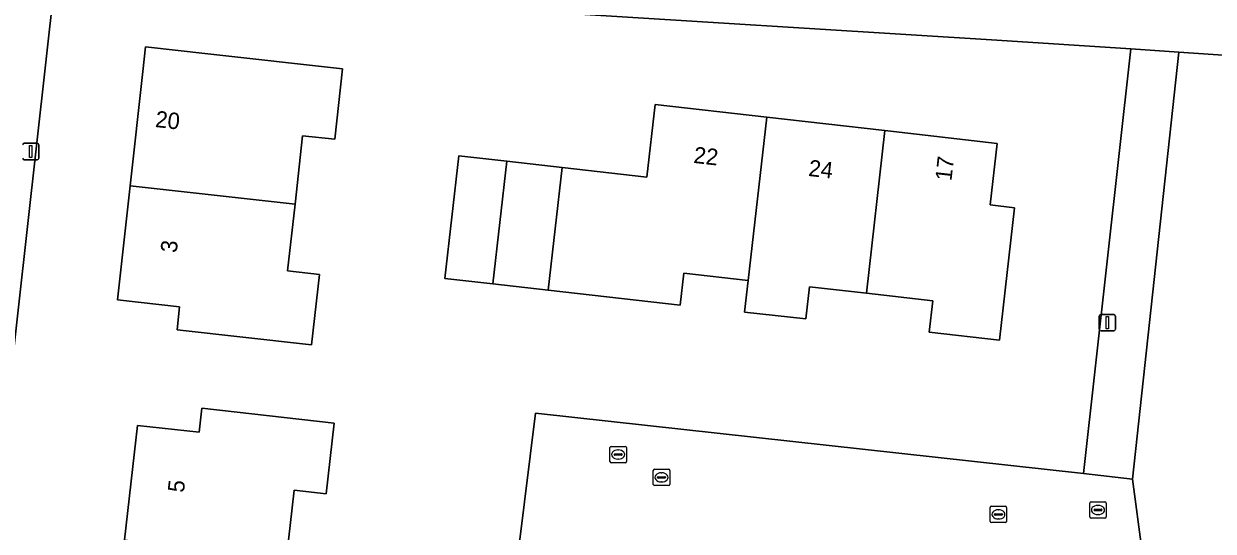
# Model space of a CAD drawing. Extents: x 162396 to 163643, y 386452 to 387406.
# Drawn here: x 162715.3 to 162787.9, y 386558 to 386589 of the extents above; entities that cross this region are included whole.
import ezdxf

# ---------------------------------------------------------------- set-up
doc = ezdxf.new("R2010")
doc.units = 0
for name, color, linetype in [('IMGEO_Erf', 7, 'Continuous'), ('IMGEO_Kolk', 7, 'Continuous'), ('IMGEO_Lichtmast', 7, 'Continuous'), ('IMGEO_Pand', 7, 'Continuous'), ('IMGEO_Pand_nummerreeks', 7, 'Continuous'), ('IMGEO_Rijbaan_lokaal_open', 7, 'Continuous'), ('IMGEO_Rioolput', 7, 'Continuous'), ('IMGEO_Voetpad_open', 7, 'Continuous')]:
    doc.layers.add(name, color=color, linetype=linetype)

msp = doc.modelspace()

# ---------------------------------------------------------------- linework, layer by layer
at = {"layer": 'IMGEO_Erf'}
for points in [[(162762.147, 386548.463), (162761.848, 386548.497), (162758.436, 386548.89), (162755.025, 386549.282), (162751.614, 386549.674), (162748.202, 386550.067), (162744.791, 386550.459), (162745.564, 386557.183), (162746.564, 386565.243), (162780.009, 386561.545), (162782.906, 386587.503), (162774.713, 386588.018), (162717.227, 386591.629), (162713.848, 386561.49), (162712.261, 386547.339), (162710.211, 386547.151), (162713.285, 386522.29)], [(162845.859, 386583.167), (162843.932, 386583.335), (162785.824, 386587.292), (162782.993, 386561.193), (162787.136, 386530.123), (162840.749, 386537.29)]]:
    msp.add_lwpolyline(points, dxfattribs=at)
for points in [[(162724.686, 386570.325), (162724.842, 386571.729), (162721.046, 386572.149), (162721.82, 386579.128), (162722.593, 386586.103), (162722.76, 386587.613), (162726.573, 386587.19), (162734.791, 386586.279), (162734.313, 386581.965), (162732.348, 386582.183), (162731.885, 386578.009), (162731.433, 386573.931), (162733.372, 386573.716), (162732.896, 386569.415)], [(162747.333, 386572.755), (162743.965, 386573.138), (162741.035, 386573.471), (162741.887, 386580.962), (162744.815, 386580.629), (162748.181, 386580.247), (162753.361, 386579.658), (162753.865, 386584.093), (162760.679, 386583.319), (162767.883, 386582.5), (162774.745, 386581.72), (162774.317, 386577.953), (162775.8, 386577.784), (162774.881, 386569.701), (162770.596, 386570.189), (162770.814, 386572.106), (162766.755, 386572.567), (162763.289, 386572.961), (162763.065, 386570.99), (162759.327, 386571.415), (162759.545, 386573.334), (162755.618, 386573.78), (162755.397, 386571.839)], [(162732.407, 386547.743), (162724.323, 386548.647), (162724.482, 386550.071), (162720.699, 386550.494), (162721.482, 386557.492), (162722.265, 386564.488), (162726.042, 386564.066), (162726.206, 386565.533), (162734.279, 386564.629), (162733.796, 386560.314), (162731.833, 386560.534), (162731.369, 386556.387), (162730.912, 386552.307), (162732.893, 386552.085)]]:
    msp.add_lwpolyline(points, close=True, dxfattribs=at)
at = {"layer": 'IMGEO_Kolk'}
for p, q in [((162753.751, 386560.884), (162753.751, 386561.736)), ((162753.826, 386561.81), (162754.678, 386561.81)), ((162754.01, 386561.304), (162754.01, 386561.316)), ((162754.448, 386561.267), (162754.05, 386561.267)), ((162754.053, 386561.353), (162754.451, 386561.353)), ((162754.239, 386561.59), (162754.264, 386561.59)), ((162754.494, 386561.316), (162754.494, 386561.304)), ((162754.752, 386561.736), (162754.752, 386560.884)), ((162754.678, 386560.81), (162753.826, 386560.81)), ((162754.262, 386561.03), (162754.237, 386561.03)), ((162774.314, 386558.623), (162774.314, 386559.475)), ((162774.389, 386559.549), (162775.241, 386559.549)), ((162774.573, 386559.043), (162774.573, 386559.055)), ((162775.011, 386559.006), (162774.613, 386559.006)), ((162774.616, 386559.092), (162775.014, 386559.092)), ((162774.802, 386559.329), (162774.827, 386559.329)), ((162775.057, 386559.055), (162775.057, 386559.043)), ((162775.315, 386559.475), (162775.315, 386558.623)), ((162775.241, 386558.549), (162774.389, 386558.549)), ((162774.825, 386558.769), (162774.8, 386558.769))]:
    msp.add_line(p, q, dxfattribs=at)
for points in [[(162753.751, 386560.884), (162753.751, 386561.736)], [(162753.826, 386561.81), (162754.678, 386561.81)], [(162754.752, 386561.736), (162754.752, 386560.884)], [(162754.678, 386560.81), (162753.826, 386560.81)], [(162774.314, 386558.623), (162774.314, 386559.475)], [(162774.389, 386559.549), (162775.241, 386559.549)], [(162775.315, 386559.475), (162775.315, 386558.623)], [(162775.241, 386558.549), (162774.389, 386558.549)]]:
    msp.add_lwpolyline(points, dxfattribs=at)
for centre, radius, start, end in [((162753.828, 386561.734), 0.0765, 91.55205, 178.44795), ((162753.828, 386561.734), 0.0765, 91.55205, 178.44795), ((162754.05, 386561.313), 0.0403, 85.87752, 175.75265), ((162754.047, 386561.303), 0.0366, 178.93798, 274.71019), ((162754.451, 386561.31), 0.043, 264.86636, 352.45326), ((162754.455, 386561.315), 0.0386, 1.73085, 96.63898), ((162754.676, 386561.734), 0.0765, 1.55205, 88.44795), ((162754.676, 386561.734), 0.0765, 1.55205, 88.44795), ((162753.828, 386560.886), 0.0765, 181.55205, 268.44795), ((162753.828, 386560.886), 0.0765, 181.55205, 268.44795), ((162754.676, 386560.886), 0.0765, 271.55205, 358.44795), ((162754.676, 386560.886), 0.0765, 271.55205, 358.44795), ((162774.391, 386559.473), 0.0765, 91.55205, 178.44795), ((162774.391, 386559.473), 0.0765, 91.55205, 178.44795), ((162774.613, 386559.052), 0.0403, 85.87752, 175.75265), ((162774.61, 386559.042), 0.0366, 178.93798, 274.71019), ((162775.014, 386559.049), 0.043, 264.86636, 352.45326), ((162775.018, 386559.054), 0.0386, 1.73085, 96.63898), ((162775.239, 386559.473), 0.0765, 1.55205, 88.44795), ((162775.239, 386559.473), 0.0765, 1.55205, 88.44795), ((162774.391, 386558.625), 0.0765, 181.55205, 268.44795), ((162774.391, 386558.625), 0.0765, 181.55205, 268.44795), ((162775.239, 386558.625), 0.0765, 271.55205, 358.44795), ((162775.239, 386558.625), 0.0765, 271.55205, 358.44795)]:
    msp.add_arc(centre, radius, start, end, dxfattribs=at)
for centre, major_axis, ratio, start_param, end_param in [((162754.238, 386561.31), (-0.387, 0.002), 0.722429, 4.712389, 7.853982), ((162754.263, 386561.31), (-0.39, 0.002), 0.717154, 1.570796, 4.712389), ((162774.801, 386559.049), (-0.387, 0.002), 0.722429, 4.712389, 7.853982), ((162774.826, 386559.049), (-0.39, 0.002), 0.717154, 1.570796, 4.712389)]:
    msp.add_ellipse(centre, major_axis=major_axis, ratio=ratio, start_param=start_param, end_param=end_param, dxfattribs=at)
at = {"layer": 'IMGEO_Lichtmast'}
for p, q in [((162715.362, 386581.721), (162716.152, 386581.721)), ((162716.152, 386581.721), (162715.362, 386581.721)), ((162716.252, 386581.621), (162716.252, 386580.821)), ((162716.252, 386580.821), (162716.252, 386581.621)), ((162716.152, 386580.721), (162715.362, 386580.721)), ((162715.362, 386580.721), (162716.152, 386580.721)), ((162780.961, 386570.358), (162780.961, 386571.158)), ((162780.961, 386571.158), (162780.961, 386570.358)), ((162781.061, 386571.258), (162781.851, 386571.258)), ((162781.851, 386571.258), (162781.061, 386571.258)), ((162781.951, 386571.158), (162781.951, 386570.358)), ((162781.951, 386570.358), (162781.951, 386571.158)), ((162781.851, 386570.258), (162781.061, 386570.258)), ((162781.061, 386570.258), (162781.851, 386570.258))]:
    msp.add_line(p, q, dxfattribs=at)
for points in [[(162715.682, 386581.596), (162715.832, 386581.596), (162715.832, 386580.846), (162715.682, 386580.846), (162715.682, 386581.596)], [(162781.381, 386571.133), (162781.531, 386571.133), (162781.531, 386570.383), (162781.381, 386570.383), (162781.381, 386571.133)]]:
    msp.add_lwpolyline(points, dxfattribs=at)
for centre, start, end in [((162715.362, 386581.621), 90, 180), ((162715.362, 386581.621), 90, 180), ((162716.152, 386581.621), 0, 90), ((162716.152, 386581.621), 360, 90), ((162715.362, 386580.821), 180, 270), ((162715.362, 386580.821), 180, 270), ((162716.152, 386580.821), 270, 0), ((162716.152, 386580.821), 270, 0), ((162781.061, 386571.158), 90, 180), ((162781.061, 386571.158), 90, 180), ((162781.851, 386571.158), 0, 90), ((162781.851, 386571.158), 360, 90), ((162781.061, 386570.358), 180, 270), ((162781.061, 386570.358), 180, 270), ((162781.851, 386570.358), 270, 0), ((162781.851, 386570.358), 270, 0)]:
    msp.add_arc(centre, 0.1, start, end, dxfattribs=at)
at = {"layer": 'IMGEO_Pand'}
for points in [[(162734.791, 386586.279), (162726.573, 386587.19), (162722.76, 386587.613), (162722.593, 386586.103), (162721.82, 386579.128), (162731.885, 386578.009), (162732.348, 386582.183), (162734.313, 386581.965)], [(162760.679, 386583.319), (162753.865, 386584.093), (162753.361, 386579.658), (162748.181, 386580.247), (162747.333, 386572.755), (162755.397, 386571.839), (162755.618, 386573.78), (162759.545, 386573.334)], [(162759.545, 386573.334), (162759.327, 386571.415), (162763.065, 386570.99), (162763.289, 386572.961), (162766.755, 386572.567), (162767.883, 386582.5), (162760.679, 386583.319)], [(162766.755, 386572.567), (162770.814, 386572.106), (162770.596, 386570.189), (162774.881, 386569.701), (162775.8, 386577.784), (162774.317, 386577.953), (162774.745, 386581.72), (162767.883, 386582.5)], [(162743.965, 386573.138), (162744.815, 386580.629), (162741.887, 386580.962), (162741.035, 386573.471)], [(162744.815, 386580.629), (162743.965, 386573.138), (162747.333, 386572.755), (162748.181, 386580.247)], [(162721.82, 386579.128), (162721.046, 386572.149), (162724.842, 386571.729), (162724.686, 386570.325), (162732.896, 386569.415), (162733.372, 386573.716), (162731.433, 386573.931), (162731.885, 386578.009)], [(162731.369, 386556.387), (162731.833, 386560.534), (162733.796, 386560.314), (162734.279, 386564.629), (162726.206, 386565.533), (162726.042, 386564.066), (162722.265, 386564.488), (162721.482, 386557.492)]]:
    msp.add_lwpolyline(points, close=True, dxfattribs=at)
at = {"layer": 'IMGEO_Rijbaan_lokaal_open'}
msp.add_lwpolyline([(162778.882, 386553.539), (162782.057, 386529.467), (162787.136, 386530.123), (162782.993, 386561.193), (162780.009, 386561.545), (162746.564, 386565.243), (162745.564, 386557.183), (162748.963, 386556.792), (162752.375, 386556.4), (162755.786, 386556.007), (162759.197, 386555.615), (162762.609, 386555.222), (162765.924, 386554.841), (162769.497, 386554.43)], dxfattribs=at)
at = {"layer": 'IMGEO_Rioolput'}
for p, q in [((162751.108, 386562.279), (162751.108, 386563.131)), ((162751.183, 386563.205), (162752.035, 386563.205)), ((162751.367, 386562.699), (162751.367, 386562.711)), ((162751.805, 386562.662), (162751.407, 386562.662)), ((162751.41, 386562.748), (162751.808, 386562.748)), ((162751.596, 386562.985), (162751.621, 386562.985)), ((162751.851, 386562.711), (162751.851, 386562.699)), ((162752.109, 386563.131), (162752.109, 386562.279)), ((162752.035, 386562.205), (162751.183, 386562.205)), ((162751.619, 386562.425), (162751.594, 386562.425)), ((162780.391, 386558.893), (162780.391, 386559.745)), ((162780.466, 386559.819), (162781.318, 386559.819)), ((162781.392, 386559.745), (162781.392, 386558.893)), ((162780.65, 386559.313), (162780.65, 386559.325)), ((162781.088, 386559.276), (162780.69, 386559.276)), ((162780.693, 386559.362), (162781.091, 386559.362)), ((162780.902, 386559.039), (162780.877, 386559.039)), ((162780.879, 386559.599), (162780.904, 386559.599)), ((162781.134, 386559.325), (162781.134, 386559.313)), ((162781.318, 386558.819), (162780.466, 386558.819))]:
    msp.add_line(p, q, dxfattribs=at)
for points in [[(162751.108, 386562.279), (162751.108, 386563.131)], [(162751.183, 386563.205), (162752.035, 386563.205)], [(162752.109, 386563.131), (162752.109, 386562.279)], [(162752.035, 386562.205), (162751.183, 386562.205)], [(162780.391, 386558.893), (162780.391, 386559.745)], [(162780.466, 386559.819), (162781.318, 386559.819)], [(162781.392, 386559.745), (162781.392, 386558.893)], [(162781.318, 386558.819), (162780.466, 386558.819)]]:
    msp.add_lwpolyline(points, dxfattribs=at)
for centre, radius, start, end in [((162751.185, 386563.129), 0.0765, 91.55205, 178.44795), ((162751.185, 386563.129), 0.0765, 91.55205, 178.44795), ((162751.407, 386562.708), 0.0403, 85.87752, 175.75265), ((162751.404, 386562.698), 0.0366, 178.93798, 274.71019), ((162751.808, 386562.705), 0.043, 264.86636, 352.45326), ((162751.812, 386562.71), 0.0386, 1.73085, 96.63898), ((162752.033, 386563.129), 0.0765, 1.55205, 88.44795), ((162752.033, 386563.129), 0.0765, 1.55205, 88.44795), ((162751.185, 386562.281), 0.0765, 181.55205, 268.44795), ((162751.185, 386562.281), 0.0765, 181.55205, 268.44795), ((162752.033, 386562.281), 0.0765, 271.55205, 358.44795), ((162752.033, 386562.281), 0.0765, 271.55205, 358.44795), ((162780.468, 386559.743), 0.0765, 91.55205, 178.44795), ((162780.468, 386559.743), 0.0765, 91.55205, 178.44795), ((162781.316, 386559.743), 0.0765, 1.55205, 88.44795), ((162781.316, 386559.743), 0.0765, 1.55205, 88.44795), ((162780.69, 386559.322), 0.0403, 85.87752, 175.75265), ((162780.687, 386559.312), 0.0366, 178.93798, 274.71019), ((162781.091, 386559.319), 0.043, 264.86636, 352.45326), ((162781.095, 386559.324), 0.0386, 1.73085, 96.63898), ((162780.468, 386558.895), 0.0765, 181.55205, 268.44795), ((162780.468, 386558.895), 0.0765, 181.55205, 268.44795), ((162781.316, 386558.895), 0.0765, 271.55205, 358.44795), ((162781.316, 386558.895), 0.0765, 271.55205, 358.44795)]:
    msp.add_arc(centre, radius, start, end, dxfattribs=at)
for centre, major_axis, ratio, start_param, end_param in [((162751.595, 386562.705), (-0.387, 0.002), 0.722429, 4.712389, 7.853982), ((162751.62, 386562.705), (-0.39, 0.002), 0.717154, 1.570796, 4.712389), ((162780.878, 386559.319), (-0.387, 0.002), 0.722429, 4.712389, 7.853982), ((162780.903, 386559.319), (-0.39, 0.002), 0.717154, 1.570796, 4.712389)]:
    msp.add_ellipse(centre, major_axis=major_axis, ratio=ratio, start_param=start_param, end_param=end_param, dxfattribs=at)
at = {"layer": 'IMGEO_Voetpad_open'}
msp.add_lwpolyline([(162667.469, 386594.822), (162669.061, 386594.718), (162669.213, 386594.709), (162714.198, 386591.871), (162717.227, 386591.629), (162774.713, 386588.018), (162782.906, 386587.503), (162785.824, 386587.292), (162843.932, 386583.335), (162845.859, 386583.167)], dxfattribs=at)
for points in [[(162717.227, 386591.629), (162714.198, 386591.871), (162710.837, 386561.874), (162713.848, 386561.49)], [(162785.824, 386587.292), (162782.906, 386587.503), (162780.009, 386561.545), (162782.993, 386561.193)]]:
    msp.add_lwpolyline(points, close=True, dxfattribs=at)

# ---------------------------------------------------------------- texts
at = {"layer": 'IMGEO_Pand_nummerreeks'}
for s, rotation, p in [('20', 353.66882, (162723.32, 386582.722)), ('22', 353.51619, (162756.175, 386580.529)), ('17', 83.51795, (162771.945, 386579.391)), ('24', 353.51619, (162763.187, 386579.732)), ('3', 83.67378, (162724.662, 386575.003)), ('5', 83.61488, (162725.103, 386560.351))]:
    msp.add_text(s, height=1, rotation=rotation, dxfattribs=at).set_placement(p)

doc.saveas('drawing.dxf')
